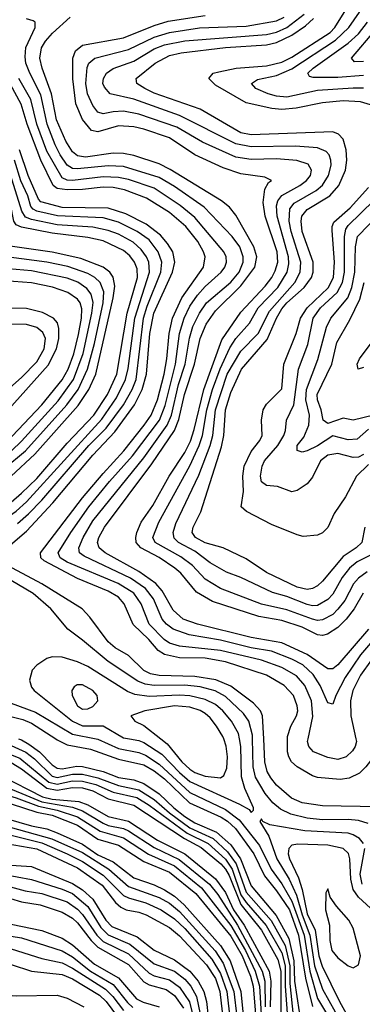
# Model space of a CAD drawing. Header units: inches. Extents: x 501365 to 657855, y 482276 to 547543.
# Tile 883 of 957: x 620123 to 621465, y 508959 to 512820. Entities that reach past the tile are written whole.
import ezdxf

# ---------------------------------------------------------------- set-up
doc = ezdxf.new("R2010")
doc.units = ezdxf.units.IN
doc.header["$MEASUREMENT"] = 0
doc.layers.add('A6520', color=7, linetype='Continuous')
doc.layers.add('A6521', color=7, linetype='Continuous')

msp = doc.modelspace()

# ---------------------------------------------------------------- linework, layer by layer
at = {"layer": 'A6520', "color": 5}
for points, elevation in [([(620031.4, 510000), (620147.9, 509947.9), (620181.7, 509921.7), (620250, 509854.2), (620270, 509848.8), (620330, 509861.5), (620370, 509861.7), (620430, 509848), (620510, 509817.1), (620590, 509801), (620650, 509762.6), (620710.4, 509710), (620790, 509651.6), (620880.9, 509610), (620937.9, 509557.9), (620971.5, 509510), (621010, 509399.6), (621107.9, 509287.8), (621163.8, 509190), (621182, 509110), (621181.7, 509041.7), (621194.9, 508914.9)], 3960), ([(620119.3, 510000), (620130, 509996), (620159.1, 509979.1), (620201.2, 509950), (620250, 509898.2), (620270, 509885.1), (620290, 509882.9), (620347.2, 509892.8), (620370, 509892.5), (620450, 509872.1), (620510, 509849.2), (620570, 509839.3), (620610, 509825.9), (620670, 509784.6), (620726.7, 509730), (620770, 509696.4), (620810, 509671.5), (620894.5, 509634.5), (620950, 509584.8), (620988.3, 509530), (621030, 509424.1), (621128.1, 509308.1), (621177.1, 509217.1), (621197.6, 509130), (621200.4, 509050), (621218.2, 508930)], 3980), ([(620265, 510000), (620270, 509996.7), (620310, 509977.1), (620400.4, 509960.4), (620510, 509920.8), (620610, 509898.5), (620650, 509875), (620690, 509843), (620788.8, 509750), (620913, 509693), (620937.5, 509677.5), (620968.6, 509648.6), (621041.2, 509550), (621083, 509463), (621130, 509404.4), (621180, 509330), (621215.9, 509230), (621242.6, 509062.6), (621270.8, 508950.8)], 4020), ([(620422.7, 510000), (620430, 509998.5), (620510, 509962.1), (620590, 509946.4), (620616.2, 509936.2), (620670, 509901.3), (620790, 509790), (620930, 509723.4), (620982.8, 509682.8), (621062.2, 509582.2), (621108, 509490), (621150, 509432.5), (621190, 509364.1), (621237.2, 509230), (621259.4, 509090), (621290, 508982.6), (621332.9, 508910)], 4040), ([(620552.9, 510000), (620590, 509993.8), (620610, 509986), (620680.8, 509940.8), (620750, 509868.5), (620790, 509833.6), (620984.7, 509744.7), (621022.9, 509722.9), (621030, 509712.2), (621039.6, 509720.4), (621039.3, 509730), (621005.2, 509805.2), (620991.8, 509851.8), (620989.7, 509970), (620984.4, 510000)], 4060), ([(620676.2, 510000), (620700.5, 509980.5), (620759.1, 509910), (620790, 509881.5), (620810, 509868.4), (620850, 509853.6), (620910, 509847.5), (620923.3, 509856.7), (620934.2, 509885.8), (620937.2, 509930), (620932.2, 509972.2), (620922.5, 510000)], 4080), ([(621488.4, 509668.4), (621450, 509679.9), (621410, 509683.9), (621310, 509683), (621250, 509689.4), (621185.4, 509705.4), (621144.4, 509724.4), (621115.6, 509750), (621085.6, 509785.6), (621047.2, 509850), (621037.9, 509890), (621035.3, 510000)], 4040), ([(621530, 509733.8), (621310, 509737.7), (621230, 509749.3), (621187.7, 509767.7), (621130, 509819.1), (621107, 509847), (621092.9, 509872.9), (621083.6, 509910), (621079.2, 510000)], 4020), ([(621533, 510000), (621534.8, 509994.8), (621534.3, 509970), (621524.6, 509950), (621479.9, 509890), (621454.4, 509865.6), (621413.4, 509846.6), (621379, 509841), (621290, 509848.5), (621270, 509855.2), (621210.4, 509890), (621188.3, 509910), (621177.2, 509930), (621172.9, 509950), (621172.2, 510000)], 3980), ([(621440.5, 510000), (621442.8, 509990), (621437.9, 509970), (621427.1, 509952.9), (621402.8, 509930), (621370, 509919), (621330, 509926.8), (621274.8, 509950), (621256.5, 509970), (621251.1, 509990), (621253.1, 510000)], 3960), ([(620000, 509973.2), (620124.4, 509924.4), (620238.2, 509830), (620270, 509822.2), (620330, 509835.2), (620370, 509834.2), (620421.3, 509821.3), (620490, 509791.4), (620582.5, 509770), (620630, 509740.5), (620779.3, 509630), (620861.1, 509590), (620930, 509528.5), (620955.9, 509490), (620990, 509388.4), (621010, 509359), (621088.7, 509268.7), (621150, 509161.4), (621163.8, 509110), (621163.8, 509030), (621174.3, 508890)], 3940), ([(620000, 509938.7), (620090, 509908), (620130, 509883.1), (620230, 509807.6), (620270, 509799.8), (620330, 509809.7), (620370, 509807.7), (620410, 509795.9), (620470, 509765.5), (620570, 509740.6), (620769.2, 509609.2), (620834.6, 509574.6), (620911, 509510), (620930, 509489.2), (620944.1, 509464.1), (620990, 509351.2), (621070.5, 509250), (621135.2, 509135.2), (621146.7, 509090), (621146.8, 508930)], 3920), ([(620000, 509868.4), (620050, 509856.5), (620212.8, 509772.8), (620250, 509763.4), (620355.1, 509755.1), (620390, 509741.9), (620470, 509695.9), (620550, 509677.1), (620663.3, 509603.3), (620770, 509549.5), (620890, 509451.5), (620930, 509397.4), (620960.4, 509330), (621002.1, 509270), (621100.6, 509090), (621107.7, 509050), (621104.1, 508950)], 3880), ([(620000, 509833.4), (620030, 509827.9), (620210, 509754), (620330, 509732.4), (620370, 509718.6), (620450, 509669.3), (620470, 509661), (620530, 509648.9), (620550, 509639.7), (620650, 509574.2), (620747.7, 509527.7), (620867.4, 509430), (620899.9, 509390), (620976.7, 509270), (621073.1, 509090), (621084.3, 509050), (621085, 508950)], 3860), ([(620000, 509798.7), (620030, 509792.7), (620110, 509769.3), (620196.7, 509736.7), (620270, 509720.7), (620350, 509694.9), (620438.5, 509638.5), (620530, 509611.8), (620628.5, 509548.5), (620730, 509502.7), (620836.2, 509416.1), (620950, 509268.9), (621007.9, 509170), (621046.2, 509090), (621062.6, 509030), (621073.9, 508830)], 3840), ([(620000, 509765), (620090, 509745.2), (620190, 509713.5), (620250, 509701.6), (620350, 509662.3), (620430, 509607), (620510, 509583.3), (620610, 509518.8), (620710, 509477.1), (620813.8, 509393.8), (620950, 509226.3), (620994.4, 509150), (621027.5, 509070), (621038.4, 509030), (621058, 508798)], 3820), ([(620000, 509696), (620070, 509688.3), (620170, 509659.4), (620230, 509647), (620270, 509632.3), (620370, 509587), (620430, 509545), (620490, 509517.6), (620570, 509455), (620650, 509427.9), (620690, 509408.6), (620730, 509383.4), (620768.3, 509350), (620910.6, 509190), (620947.4, 509130), (620989.6, 509010), (620996.9, 508930)], 3780), ([(621470.6, 509590.6), (621455.1, 509610), (621430, 509624.6), (621410, 509630), (621240.2, 509640.2), (621103.7, 509663.7), (621076.4, 509676.4), (621070, 509686.6), (621063.6, 509676.4), (621099.1, 509619.1), (621131, 509530), (621178.7, 509450), (621207.6, 509387.6), (621230.1, 509310), (621260.4, 509230), (621278.8, 509110), (621310, 509019), (621359.4, 508930)], 4060), ([(620000, 509660.8), (620085.5, 509654.5), (620248.9, 509608.9), (620370, 509554.4), (620472.1, 509490), (620550, 509421.9), (620670, 509377.9), (620710, 509355.6), (620750, 509322.8), (620889.3, 509169.3), (620920.9, 509120.9), (620962.1, 509010), (620973.9, 508910)], 3760), ([(620000, 509626.3), (620090, 509622.4), (620210, 509593.2), (620310, 509549), (620370, 509519.2), (620450, 509465.6), (620530, 509386.2), (620550, 509376.5), (620617.7, 509357.7), (620677, 509330), (620730, 509294.7), (620770, 509257.3), (620876.7, 509136.7), (620910, 509080.2), (620934.9, 509010), (620943.9, 508930)], 3740), ([(620000, 509590.8), (620070, 509590), (620190, 509568.7), (620350, 509495.1), (620446.8, 509426.8), (620499, 509359), (620520, 509340), (620541, 509330), (620590, 509320.8), (620619.1, 509310), (620710, 509261.1), (620750, 509228), (620854.6, 509114.7), (620890, 509060.1), (620907.6, 509010), (620915.9, 508930)], 3720), ([(621497, 509337), (621450, 509379.3), (621430, 509410), (621420.4, 509450), (621416.6, 509530), (621411, 509551), (621390, 509571), (621330, 509583.1), (621212.3, 509587.7), (621190, 509582.9), (621177.1, 509570), (621175.2, 509550), (621180.3, 509530), (621215.2, 509455.2), (621230, 509410), (621250, 509314.7), (621280.2, 509250), (621295.8, 509150), (621308.5, 509108.5), (621376.3, 508970), (621459.8, 508819.8)], 4080), ([(621465.5, 509430), (621457, 509470), (621475.4, 509570)], 4060), ([(620000, 509515.5), (620050, 509508), (620170, 509500), (620330, 509433.5), (620370, 509409), (620410, 509372), (620460.9, 509290), (620484.9, 509264.9), (620583.8, 509223.8), (620650, 509171.9), (620730, 509133.4), (620790, 509089.3), (620822.4, 509050), (620844.6, 509010), (620855.4, 508970), (620861.4, 508910)], 3680), ([(620000, 509480.3), (620170, 509449.3), (620290, 509411.6), (620330, 509394.4), (620390, 509342.8), (620441.3, 509261.3), (620470, 509231.5), (620555.2, 509195.2), (620650, 509118.2), (620730, 509089.2), (620770, 509058.6), (620793.7, 509030), (620816.6, 508990), (620836.9, 508890)], 3660), ([(620000, 509443.9), (620144.5, 509404.5), (620210, 509394.5), (620310, 509360.7), (620350, 509332.1), (620370, 509312), (620425.5, 509230), (620450, 509205.7), (620550, 509157.1), (620630, 509081.7), (620650, 509070.7), (620710, 509055.4), (620750, 509027.1), (620789, 508969), (620810, 508883)], 3640), ([(620000, 509400.8), (620130, 509361.5), (620203.5, 509350), (620290, 509320.8), (620330, 509297), (620350, 509279.4), (620403.5, 509210), (620430, 509183), (620550, 509115.7), (620610, 509047.9), (620630, 509035.6), (620697.3, 509017.3), (620730, 508994.1), (620764.5, 508944.5)], 3620), ([(620000, 509276.9), (620090, 509273.8), (620210, 509248.8), (620290, 509218.5), (620330, 509193.1), (620416.7, 509116.7), (620510, 509063), (620580.4, 508980.4), (620607.3, 508967.3), (620670, 508949.5)], 3580), ([(620000, 509228.5), (620090, 509226.3), (620130, 509219.9), (620290, 509169.3), (620330, 509145.6), (620400.9, 509090), (620490, 509036.7), (620546, 508966), (620567.2, 508947.2)], 3560), ([(620000, 509183.6), (620090, 509177), (620210, 509138.6), (620290, 509122.5), (620330, 509101.7), (620459.2, 509019.2), (620488.3, 508990), (620530, 508935)], 3540), ([(620000, 509129), (620030, 509126.2), (620090, 509115), (620170, 509089.5), (620290, 509077), (620330, 509058.8), (620435.8, 508995.8), (620461.7, 508970), (620507.1, 508910)], 3520), ([(620000, 509001.7), (620110, 508993.3), (620270, 508995), (620310, 508984.1), (620374.4, 508950)], 3480)]:
    msp.add_lwpolyline(points, dxfattribs=dict(at, elevation=elevation))
at = {"layer": 'A6520', "color": 5, "elevation": 4120}
msp.add_lwpolyline([(621330, 509411.8), (621323, 509397), (621321.8, 509330), (621337, 509270), (621338.7, 509210), (621346.7, 509170), (621370, 509141.3), (621410, 509110.5), (621430, 509102.3), (621450, 509114.3), (621458.9, 509150), (621430, 509257.4), (621412.3, 509290), (621364, 509344), (621339.9, 509379.9)], close=True, dxfattribs=at)
at = {"layer": 'A6521', "color": 5}
for points, elevation in [([(621510, 512481.9), (621458.4, 512498.4), (621390, 512502.1), (621310, 512494.3), (621206.8, 512473.2), (621150, 512468.2), (621111.6, 512471.6), (621010, 512494.1), (620890, 512563.5), (620864.8, 512590), (620881.8, 512610), (620903.9, 512616.1), (620971.5, 512630), (621090, 512639.1), (621150, 512653.5), (621190, 512673.5), (621339, 512770), (621357.5, 512790), (621407.8, 512870), (621466.9, 513010)], 3780), ([(621470, 512551.2), (621430, 512551.4), (621290, 512542.3), (621170, 512517), (621130, 512520.8), (621097.1, 512530), (621047.9, 512550), (621030.8, 512570), (621054.8, 512585.2), (621130, 512601.3), (621190, 512627.9), (621360.2, 512739.8), (621412.4, 512790), (621454.5, 512850), (621488.7, 512930)], 3760), ([(621468.6, 510571.4), (621433.1, 510510), (621402.6, 510470), (621370, 510437.6), (621329.6, 510410.4), (621310, 510405.5), (621290, 510408.6), (621230, 510438), (621150, 510465), (621059.8, 510479.8), (620878.4, 510538.4), (620815.7, 510575.7), (620754.7, 510650), (620731.5, 510670), (620670, 510711.9), (620598.5, 510750), (620579.5, 510770), (620577.7, 510790), (620582.1, 510810), (620598.9, 510850), (620644.9, 510915.1), (620708.6, 511030), (620770, 511123.8), (620792, 511168), (620807, 511213), (620845, 511370), (620915.3, 511564.7), (620990, 511673.1), (621085.1, 511774.9), (621110.7, 511809.3), (621124.1, 511835.9), (621134.1, 511870), (621132.3, 511910), (621085.6, 512050), (621076.5, 512103.5), (621084.3, 512155.7), (621098.6, 512181.4), (621109.6, 512190), (621083.4, 512203.4), (620990, 512216.5), (620920, 512240), (620810, 512290.5), (620710, 512356.9), (620610, 512391.6), (620570, 512400.4), (620510, 512403.8), (620430, 512380.8), (620405.3, 512385.3), (620370, 512428.8), (620343.2, 512490), (620331.3, 512588.7), (620331.2, 512670), (620342.3, 512697.7), (620370, 512719.9), (620530, 512749.3), (620650, 512797.8), (620705.5, 512814.5), (620850, 512837.3)], 3880), ([(621515.8, 510730), (621445.9, 510694.1), (621415.3, 510670), (621386.7, 510633.3), (621350, 510567.8), (621330, 510546.4), (621290, 510523.3), (621270, 510522), (621250, 510526.9), (621170, 510558), (621113.8, 510573.8), (620990, 510632.8), (620933.9, 510653.9), (620870, 510691), (620810, 510735.8), (620745.5, 510770), (620727.9, 510787.9), (620724.3, 510810), (620735.6, 510844.4), (620825.2, 511034.8), (620870, 511150), (620880.1, 511190), (620890.7, 511290), (620936.3, 511430), (620990, 511521.1), (621057.3, 511590), (621102.4, 511677.6), (621201.3, 511790), (621221.8, 511830), (621224.3, 511870), (621187, 511990), (621178.8, 512030), (621182, 512078), (621198.6, 512101.4), (621284.6, 512150), (621308.9, 512171), (621333.1, 512210), (621343, 512250), (621342.4, 512270), (621335.8, 512290), (621323.7, 512303.7), (621290, 512317.9), (621204.3, 512324.3), (621030, 512321.3), (620970, 512333.5), (620750, 512444.1), (620570, 512509.1), (620477.4, 512530), (620455.1, 512555.1), (620449.5, 512570), (620451.5, 512590), (620462.9, 512610), (620490, 512628.4), (620570, 512657.2), (620650, 512705.6), (620690, 512721.7), (620770, 512737.2), (621090, 512762.7), (621130, 512771.8), (621170, 512789.4), (621238.1, 512841.9)], 3840), ([(621590, 510483.9), (621458.7, 510330), (621398.8, 510241.2), (621362.1, 510170), (621350, 510136.9), (621330, 510141.1), (621300.4, 510210), (621272.9, 510252.9), (621232.6, 510290), (621190, 510313.4), (621110, 510343.6), (621030, 510357.9), (620910, 510387.1), (620787.7, 510407.7), (620724.8, 510430), (620698.4, 510450), (620682.1, 510470), (620647.7, 510550), (620616.8, 510590), (620557, 510630), (620376.4, 510716.4), (620358.3, 510730), (620354.7, 510750), (620371.8, 510790), (620410, 510855.7), (620610, 511102.9), (620700.5, 511230), (620717.7, 511270), (620745.9, 511390), (620771.8, 511470), (620788.6, 511571.4), (620802.1, 511617.9), (620828.1, 511670), (620855.8, 511710), (620950, 511790.7), (620982.8, 511830), (620999.1, 511870), (620999.1, 511890), (620985.7, 511930), (620955.4, 511970), (620845.4, 512085.4), (620730, 512166.2), (620670, 512201.8), (620530, 512245), (620470, 512247.1), (620350, 512235.5), (620330, 512236.6), (620310, 512249.9), (620282.4, 512290), (620262.5, 512330), (620230.6, 512410.6), (620205.6, 512525.6), (620162.9, 512610), (620147.8, 512650), (620144.7, 512675.3), (620148.1, 512711.9), (620183.8, 512790), (620184.2, 512810), (620176.2, 512816.2), (620150, 512823.8)], 3940), ([(621490, 510431), (621370, 510290.3), (621350, 510274.4), (621330, 510274.6), (621250, 510330.7), (621150, 510376.8), (621030, 510397.7), (620819.3, 510450), (620764.1, 510470), (620725.2, 510505.2), (620681.3, 510581.4), (620656.4, 510610), (620590, 510656.5), (620458.5, 510730), (620434.3, 510750), (620428.5, 510770), (620433.8, 510790), (620455.6, 510830), (620641.2, 511078.8), (620730.1, 511209.9), (620747.4, 511252.6), (620769.3, 511350.7), (620808.2, 511470), (620829.8, 511570.2), (620854.1, 511625.9), (620890, 511679), (620990, 511776.5), (621044.2, 511850), (621052, 511890), (621040.9, 511930), (620970, 512053.7), (620945.6, 512085.6), (620914.1, 512110), (620713.3, 512233.3), (620670, 512254.6), (620570, 512287.3), (620530, 512296), (620490, 512296.6), (620381.4, 512281.4), (620350, 512285.9), (620330, 512302.8), (620304.5, 512344.5), (620267.1, 512427.1), (620248.4, 512530), (620212, 512630), (620202.2, 512670), (620209.3, 512710), (620224.3, 512735.7), (620252, 512768), (620321, 512830)], 3920), ([(621484.4, 510655.6), (621450, 510631), (621431.4, 510608.6), (621396.5, 510543.5), (621370, 510508.3), (621350, 510488.2), (621310, 510466.8), (621290, 510464.7), (621270, 510469.2), (621170, 510506.5), (621070, 510529.1), (620910, 510589.6), (620850, 510626.7), (620799.7, 510679.7), (620754, 510714), (620654.5, 510770), (620645.1, 510790), (620667.9, 510850), (620790, 511071), (620827, 511150), (620839.8, 511190), (620856.6, 511290), (620879.1, 511370), (620908.6, 511451.4), (620946.2, 511533.8), (620969.8, 511570.2), (621023.5, 511630), (621057.4, 511690), (621135.1, 511770), (621170.5, 511830), (621177.4, 511862.6), (621176, 511890), (621132, 512050), (621129.4, 512090), (621134.3, 512110), (621150, 512131.3), (621220.4, 512170), (621247.5, 512190), (621262.5, 512210), (621267, 512230), (621253.6, 512253.6), (621208.6, 512268.6), (621130, 512274.7), (621030, 512271.5), (620970, 512281.3), (620839.6, 512339.6), (620738.5, 512398.5), (620590, 512450.5), (620530, 512461.2), (620490, 512459.6), (620450, 512451.6), (620430, 512457.9), (620410, 512484.1), (620388.5, 512530), (620382.5, 512570), (620387.8, 512632.2), (620394.2, 512650), (620417.3, 512670), (620550, 512703.2), (620650, 512751.4), (620710, 512770.7), (620828, 512788), (621010, 512795.5), (621130, 512815.9), (621159.9, 512830)], 3860), ([(621475.9, 510830), (621463.3, 510770), (621441.8, 510750), (621390, 510715.1), (621310, 510618.8), (621290, 510600.4), (621270, 510589.5), (621250, 510586.4), (621210, 510595.1), (621090, 510652.1), (621010, 510706.6), (620919.8, 510750), (620850, 510769.6), (620811.9, 510790), (620798.7, 510810), (620803.3, 510830), (620832.6, 510890), (620914.5, 511145.5), (620922.5, 511190), (620929.5, 511290), (620950, 511358.4), (620992.9, 511450), (621093.3, 511566.6), (621129.2, 511650), (621150, 511686.2), (621170.2, 511710), (621238, 511770), (621267.1, 511810), (621273.2, 511830), (621273.4, 511870), (621230.5, 511990), (621225.6, 512030), (621229.1, 512050), (621250, 512076.4), (621338, 512130), (621373.4, 512170), (621399.5, 512230), (621405.1, 512270), (621402.5, 512310), (621390, 512352.1), (621372, 512372), (621350, 512380.9), (621030, 512368.5), (620990, 512376.4), (620830, 512469.9), (620650, 512532.8), (620613.7, 512550), (620582.3, 512570), (620579.8, 512590), (620653.9, 512650), (620710, 512680.1), (620756.3, 512690), (620930, 512711), (621090, 512721.6), (621130, 512730.4), (621190, 512759.6), (621243.3, 512796.7), (621274.9, 512825.1)], 3820), ([(621470, 512602), (621370, 512593), (621273.3, 512593.3), (621258.2, 512598.2), (621252.2, 512610), (621273.6, 512630), (621410, 512727.9), (621450, 512765.1), (621485.4, 512810)], 3740), ([(621470, 512655.9), (621435.4, 512655.4), (621423, 512670), (621518.3, 512781.8)], 3720), ([(621172.2, 510000), (621172.1, 510010), (621184.9, 510050), (621207.6, 510090), (621212.3, 510110), (621210.9, 510130), (621195.3, 510170), (621159.9, 510210), (621089.8, 510250), (620930, 510302.9), (620850, 510316.6), (620750, 510318.1), (620690, 510331.5), (620666.4, 510346.4), (620629.7, 510389.7), (620568.2, 510448.2), (620532.4, 510530), (620510, 510555.3), (620470, 510580.1), (620350, 510628.5), (620218.8, 510698.8), (620206.7, 510710), (620205, 510730), (620370, 510945.5), (620450, 511041.5), (620530.8, 511129.2), (620611.6, 511230), (620638.4, 511270), (620663.5, 511330), (620688.9, 511430), (620700.1, 511490), (620708.4, 511590), (620722.6, 511650), (620758.9, 511730), (620843.7, 511850), (620849.6, 511890), (620843.6, 511910), (620821, 511950), (620773.7, 512010), (620710, 512063.9), (620620, 512120), (620533.5, 512153.5), (620490, 512162), (620450, 512163.2), (620370, 512154), (620310, 512153.6), (620270, 512158.9), (620254.8, 512170), (620206.5, 512270), (620153.3, 512410), (620129.7, 512489.7), (620070, 512596.9)], 3980), ([(621253.1, 510000), (621271.6, 510088.4), (621266.2, 510150), (621240.9, 510210), (621207.2, 510247.2), (621150, 510280.6), (621070, 510308.3), (620910, 510347.2), (620750, 510363.7), (620710, 510375.6), (620689.8, 510389.8), (620631.2, 510450), (620599.8, 510530), (620570, 510571.4), (620509.5, 510609.5), (620310, 510692.9), (620281.9, 510710), (620273.6, 510730), (620323.1, 510810), (620394.9, 510910), (620475.7, 511010), (620565.4, 511110), (620670.8, 511250), (620693.1, 511306.9), (620733.8, 511470), (620749.3, 511590), (620767.9, 511650), (620790, 511697.4), (620819.6, 511740.4), (620850, 511773.8), (620912.9, 511830), (620927.4, 511850), (620933.4, 511870), (620931.9, 511890), (620922.7, 511910), (620810, 512044.4), (620752, 512092), (620650, 512159.5), (620550, 512193.7), (620510, 512202.1), (620450, 512203.9), (620330, 512190), (620310, 512191), (620290, 512200.6), (620230, 512305.4), (620191.1, 512410), (620167.5, 512507.5), (620120, 512590)], 3960), ([(620000, 510826.8), (620070, 510865.4), (620110, 510893.7), (620150, 510929.8), (620445.8, 511254.2), (620502.5, 511337.5), (620538.4, 511410), (620548, 511452), (620574.4, 511650), (620631.7, 511830), (620629.1, 511869.1), (620620.2, 511890), (620599.6, 511919.6), (620567.3, 511947.3), (620510, 511978.8), (620470, 511994.2), (620410, 512006.5), (620270, 512015.5), (620170, 512036.8), (620146.3, 512046.3), (620131.9, 512070), (620073.7, 512253.7), (620050.6, 512310), (620000, 512395.8)], 4060), ([(620000, 510879.9), (620054.3, 510905.7), (620090, 510929), (620130, 510963.4), (620190, 511021.7), (620310, 511160.1), (620413.7, 511270), (620467, 511350), (620503.3, 511430), (620545, 511670), (620585.2, 511810), (620583.9, 511843.9), (620573.7, 511870), (620554.9, 511894.9), (620530, 511915.3), (620450, 511953.2), (620390, 511966.7), (620250, 511983.1), (620130, 512006.7), (620110, 512016.3), (620100.3, 512030), (620088.2, 512090), (620029.6, 512270), (620000, 512319.1)], 4080), ([(620051.4, 510730), (620150, 510815.1), (620253.7, 510926.3), (620410, 511112.1), (620495.8, 511204.2), (620573.1, 511310), (620602.9, 511370), (620620.6, 511430), (620632.9, 511590), (620649.1, 511670), (620721.8, 511830), (620731.6, 511870), (620723.2, 511910), (620703, 511943), (620675.2, 511975.2), (620618.5, 512018.5), (620539.3, 512059.3), (620470, 512081.3), (620290, 512083.5), (620205.6, 512105.6), (620196.8, 512116.8), (620157, 512210), (620122.8, 512310)], 4020), ([(620114.8, 510845.2), (620157.8, 510882.2), (620210, 510936.5), (620394.6, 511150), (620461.8, 511218.2), (620529.4, 511310.6), (620563.4, 511370), (620579.1, 511410), (620608.4, 511650), (620622.8, 511697.2), (620675.7, 511830), (620679.8, 511870), (620666.3, 511910), (620630, 511956.8), (620583.8, 511990), (620510, 512026.2), (620450, 512043.5), (620270.9, 512050.9), (620190, 512069.8), (620176.8, 512076.8), (620167.5, 512087.5), (620154.7, 512130), (620128.4, 512188.4), (620103.7, 512270)], 4040), ([(621490, 511076.5), (621442.2, 511030), (621399.9, 510950), (621355.4, 510884.6), (621330, 510828.5), (621310, 510807.7), (621290, 510799.6), (621233.7, 510793.7), (621210, 510799.9), (621110, 510840.4), (621012.2, 510892.2), (620991.5, 510910), (620999.9, 510970), (620997.5, 511030), (621002.6, 511070), (621030, 511127), (621063.6, 511170), (621073.3, 511190), (621070.7, 511250), (621076.7, 511290), (621090, 511312.5), (621150, 511373.1), (621158.6, 511470), (621205.9, 511590), (621223.6, 511650), (621249.9, 511690.1), (621331.5, 511768.5), (621352.2, 511810), (621357.1, 511870), (621346.9, 511993.1), (621347.2, 512010), (621353.9, 512026.1), (621417.7, 512082.3), (621490, 512161.7)], 3780), ([(620000, 510972.8), (620018, 510982), (620090.6, 511030), (620183, 511117), (620352.7, 511307.3), (620394.3, 511370), (620421.4, 511430), (620490.1, 511730), (620495.6, 511775.6), (620490, 511811), (620477.1, 511830), (620450, 511849.9), (620363.4, 511883.4), (620250, 511908.3), (620050, 511938.1), (620021.8, 511950), (620012.1, 511970), (620012.1, 512047.9), (620004.6, 512110), (620000, 512124.1)], 4120), ([(621470, 511114.9), (621450, 511105.1), (621430, 511104.1), (621370, 511119.5), (621330, 511112.1), (621301.7, 511090), (621270, 511026.2), (621250, 511000.3), (621210, 510974.7), (621190, 510969.5), (621133.2, 510990), (621090, 510994), (621070, 511008.7), (621066.7, 511030), (621073.6, 511070), (621083, 511090), (621134.1, 511150), (621158.4, 511190), (621164.9, 511210), (621168.1, 511250), (621197.4, 511310), (621216.1, 511450), (621252.7, 511547.3), (621272.7, 511650), (621301.2, 511690), (621367, 511750), (621387.8, 511790), (621395.6, 511830), (621395.1, 511970), (621401.4, 511998.6), (621410, 512013), (621510, 512111.1)], 3760), ([(621490, 511214.2), (621445.1, 511174.9), (621410, 511172.4), (621350, 511188.1), (621290, 511149.2), (621250, 511129.6), (621230, 511124.4), (621210.7, 511130.7), (621210.5, 511150), (621236.4, 511183.6), (621255.7, 511230), (621258, 511270), (621244.8, 511330), (621247, 511370), (621291.6, 511488.4), (621325.1, 511614.9), (621341.7, 511650), (621409.4, 511730), (621424.9, 511770), (621436.8, 511830), (621438.9, 511930), (621447.3, 511970), (621537.1, 512062.9)], 3740), ([(620000, 511019.7), (620060.8, 511059.2), (620146.4, 511130), (620307.8, 511310), (620352.5, 511370), (620389.6, 511450), (620416.2, 511550), (620450.5, 511710), (620452.7, 511752.7), (620438.9, 511790), (620417.6, 511810), (620390, 511825.4), (620311.9, 511851.9), (620230.1, 511870.1), (620000, 511899.2)], 4140), ([(620000, 511067.8), (620030, 511084.7), (620090.8, 511130), (620130, 511167), (620274.2, 511325.8), (620334.3, 511410), (620371.6, 511511.6), (620406.6, 511670), (620410.8, 511710.8), (620403.4, 511743.4), (620386.6, 511766.6), (620351.2, 511791.2), (620310, 511806.4), (620170, 511835.6), (620050, 511846.1), (620000, 511844.3)], 4160), ([(620000, 511112.6), (620030, 511130.8), (620070, 511162.2), (620210.5, 511310), (620290, 511407.5), (620313.7, 511450), (620334.9, 511510), (620353.5, 511586.5), (620365.8, 511650), (620366.7, 511686.7), (620359.9, 511710), (620350, 511724.1), (620312.3, 511750), (620251.7, 511771.7), (620169.1, 511789.1), (620063.4, 511796.6), (620000, 511789.9)], 4180), ([(621510, 511269.7), (621430, 511250.4), (621390, 511258.4), (621330, 511237.1), (621312.5, 511250), (621304.6, 511290), (621290.5, 511330), (621289.2, 511350), (621346.2, 511470), (621365.8, 511554.2), (621417.1, 511642.9), (621455.3, 511724.7), (621472.5, 511790)], 3720), ([(620000, 511213.4), (620070, 511281.1), (620234.6, 511465.4), (620267.2, 511530), (620276.3, 511570), (620277.3, 511610), (620271, 511631), (620256.1, 511650), (620212.7, 511672.7), (620150, 511687.6), (620070, 511689.3), (620000, 511679.3)], 4220), ([(620000, 511287.4), (620062.7, 511357.3), (620130, 511416.7), (620190, 511478.9), (620219.5, 511530), (620224.5, 511570), (620214.3, 511594.3), (620190, 511613.3), (620150, 511624.6), (620090, 511626.3), (620019.6, 511610), (620000, 511601)], 4240), ([(621470, 511456.9), (621449.8, 511450), (621445.7, 511470), (621454.2, 511490), (621512, 511568)], 3680), ([(621079.2, 510000), (621074.9, 510090), (621066.6, 510110), (621039.9, 510139.9), (620950, 510206.8), (620892, 510232), (620810, 510245.2), (620670, 510248.4), (620635.8, 510255.8), (620610, 510268.3), (620550, 510326.6), (620497.6, 510357.6), (620470, 510381), (620397.6, 510477.6), (620367.5, 510510), (620210, 510607.8), (620056.4, 510690)], 4020), ([(621035.3, 510000), (621035, 510015), (621021, 510070), (620999.7, 510099.7), (620930, 510166.3), (620888.6, 510188.6), (620830, 510204.5), (620770, 510210.7), (620650, 510209.5), (620615.3, 510215.3), (620586.2, 510226.2), (620470, 510303.1), (620370, 510387.4), (620312.2, 510430), (620245, 510510), (620176.1, 510570), (620090, 510620.9), (620000, 510657.9)], 4040), ([(620000, 510411.9), (620010.1, 510410.1), (620030, 510401.2), (620050, 510386), (620075.3, 510350), (620084.1, 510310), (620065.6, 510190), (620070, 510162.9), (620090, 510140.1), (620184.8, 510104.8), (620330, 510018.8), (620422.7, 510000)], 4040), ([(620000, 510338.5), (620007.1, 510330), (620014.7, 510290), (620004.9, 510230), (620009.2, 510170), (620025.4, 510130), (620050, 510105.8), (620078.9, 510090), (620136.1, 510076.1), (620170, 510062.2), (620265, 510000)], 4020), ([(620984.4, 510000), (620980.8, 510020.8), (620952.8, 510070), (620919.2, 510110), (620890, 510135.2), (620850, 510154.5), (620790, 510169.3), (620750, 510172), (620630, 510166.5), (620574.1, 510174.1), (620546, 510186), (620390, 510284.2), (620350, 510302.8), (620290, 510320.4), (620250, 510321.4), (620230, 510315.5), (620190.1, 510289.9), (620172.9, 510270), (620162, 510230), (620170, 510202.8), (620180.6, 510190), (620330.1, 510070), (620370, 510051.6), (620450, 510051.9), (620530, 510003.8), (620552.9, 510000)], 4060), ([(621501.4, 510310), (621458.2, 510250), (621428.2, 510190), (621419.1, 510150), (621420.3, 510090), (621440.5, 510000)], 3960), ([(620922.5, 510000), (620919, 510010), (620894.9, 510050), (620870, 510083), (620850, 510099.9), (620830, 510111.8), (620790, 510124.4), (620730, 510129.5), (620614, 510110), (620558.4, 510090), (620574, 510070), (620610, 510052.9), (620676.2, 510000)], 4080)]:
    msp.add_lwpolyline(points, dxfattribs=dict(at, elevation=elevation))
at = {"layer": 'A6521', "color": 5, "elevation": 4080}
msp.add_lwpolyline([(620370, 510212.3), (620348.3, 510211.7), (620336.3, 510203.7), (620328.1, 510190), (620329.6, 510170), (620349.6, 510130), (620370, 510117.3), (620390, 510117.8), (620410, 510127.4), (620429.8, 510150), (620427.3, 510170), (620409.8, 510190)], close=True, dxfattribs=at)

doc.saveas('drawing.dxf')
